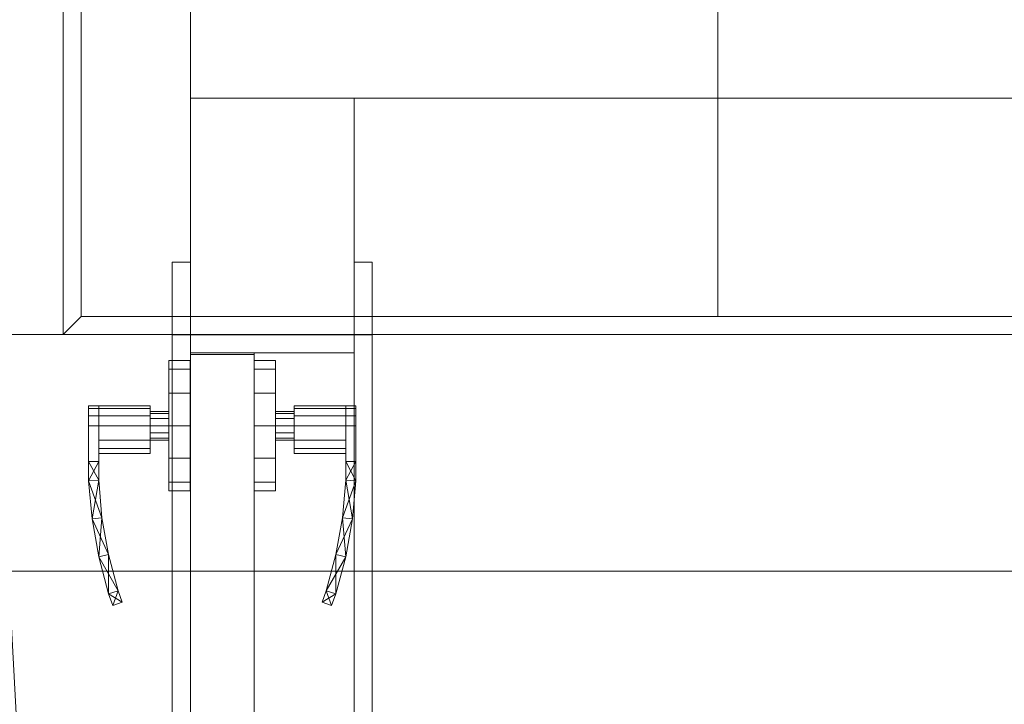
# Model space of a CAD drawing. Header units: inches. Extents: x -263 to 528, y -1 to 602.
# Tile 404 of 656: x -9 to 18, y 392 to 411. Entities that reach past the tile are written whole.
import ezdxf

# ---------------------------------------------------------------- set-up
doc = ezdxf.new("R2010")
doc.units = ezdxf.units.IN
doc.header["$MEASUREMENT"] = 0
for name, color, linetype in [('New_Doors', 7, 'Continuous'), ('New_Twindo - Walls', 7, 'Continuous'), ('Twindo - Backsplash', 7, 'Continuous'), ('Twindo - Fixtures', 7, 'Continuous'), ('Twindo - Slabs', 7, 'Continuous'), ('Twindo - Walls', 7, 'Continuous')]:
    doc.layers.add(name, color=color, linetype=linetype)
doc.layers.add('New_Twindo - Walls_Pen_No__3', color=7, linetype='Continuous', lineweight=18, true_color=0x506e96)

# ---------------------------------------------------------------- blocks, each defined once
blk = doc.blocks.new('Wall_55C3B232-BCF0-46E1-8BB1-D71608E72419', base_point=(-4, 413))
at = {"layer": 'Twindo - Walls', "lineweight": 0}
mesh = blk.add_polyface(dxfattribs=at)
corners = [(101.5, 408.5, 101), (-4, 408.5, 101), (-4, 408.5, -6), (101.5, 408.5, -6), (27.5, 408.5), (27.5, 408.5, 98), (55.5, 408.5, 98), (55.5, 408.5), (101.5, 413, 101), (-4, 413, 101), (-4, 413, -6), (101.5, 413, -6), (27.5, 413), (27.5, 413, 98), (55.5, 413, 98), (55.5, 413)]
mesh.append_faces([[corners[k] for k in face] for face in [(8, 9, 1, 0), (10, 2, 1, 9), (3, 2, 10, 11), (11, 8, 0, 3), (12, 13, 5, 4), (13, 14, 6, 5), (14, 15, 7, 6), (15, 12, 4, 7)]], dxfattribs={"color": 254})
mesh.append_faces([[corners[k] for k in face] for face in [(3, 7, 2), (2, 4, 1), (10, 12, 11), (11, 15, 8)]], dxfattribs={"vtx0": -1, "vtx1": -1, "color": 254})
mesh.append_faces([[corners[k] for k in face] for face in [(5, 0, 1), (0, 6, 7), (2, 7, 4), (14, 9, 8), (9, 13, 12), (11, 12, 15)]], dxfattribs={"vtx0": -1, "vtx2": -1, "color": 254})
mesh.append_faces([[corners[k] for k in face] for face in [(5, 6, 0), (4, 5, 1), (3, 0, 7), (14, 13, 9), (15, 14, 8), (10, 9, 12)]], dxfattribs={"vtx1": -1, "vtx2": -1, "color": 254})
blk = doc.blocks.new('Slab_D0BD3B49-249D-4DA8-80D4-D821BCE50D6B', base_point=(-249.5, 387))
at = {"layer": 'Twindo - Slabs', "lineweight": 0}
mesh = blk.add_polyface(dxfattribs=at)
corners = [(-192, 387), (-249.5, 387), (-249.5, 387, -6), (-192, 387, -6), (-89.75, 579.5), (-249.5, 579.5), (-192, 134.5), (-132, 134.5), (-132, 124.5), (10, 124.5), (10, 13.75), (161.5, 13.75), (161.5, 6.5), (252, 6.5), (252, 14), (415.5, 14), (415.5, 322.5), (222.5, 322.5), (222.5, 357.5), (-4, 357.5), (-4, 413), (101.5, 413), (101.5, 553.5), (-89.75, 553.5), (-249.5, 579.5, -6), (-192, 134.5, -6), (-89.75, 579.5, -6), (-89.75, 553.5, -6), (101.5, 553.5, -6), (101.5, 413, -6), (-4, 413, -6), (-4, 357.5, -6), (222.5, 357.5, -6), (222.5, 322.5, -6), (415.5, 322.5, -6), (415.5, 14, -6), (252, 14, -6), (252, 6.5, -6), (161.5, 6.5, -6), (161.5, 13.75, -6), (10, 13.75, -6), (10, 124.5, -6), (-132, 124.5, -6), (-132, 134.5, -6)]
mesh.append_faces([[corners[k] for k in face] for face in [(0, 1, 2, 3), (1, 5, 24, 2), (6, 0, 3, 25), (5, 4, 26, 24), (7, 6, 25, 43), (8, 7, 43, 42), (9, 8, 42, 41), (10, 9, 41, 40), (11, 10, 40, 39), (12, 11, 39, 38), (13, 12, 38, 37), (14, 13, 37, 36), (15, 14, 36, 35), (16, 15, 35, 34), (17, 16, 34, 33), (18, 17, 33, 32), (19, 18, 32, 31), (20, 19, 31, 30), (21, 20, 30, 29), (22, 21, 29, 28), (23, 22, 28, 27), (4, 23, 27, 26)]], dxfattribs={"color": 254})
mesh.append_faces([[corners[k] for k in face] for face in [(22, 20, 21), (16, 14, 15)]], dxfattribs={"vtx0": -1, "color": 254})
mesh.append_faces([[corners[k] for k in face] for face in [(28, 30, 27), (34, 36, 33)]], dxfattribs={"vtx0": -1, "vtx1": -1, "color": 254})
mesh.append_faces([[corners[k] for k in face] for face in [(4, 0, 7), (19, 23, 8), (19, 9, 11), (43, 3, 26), (42, 27, 31), (39, 41, 31)]], dxfattribs={"vtx0": -1, "vtx1": -1, "vtx2": -1, "color": 254})
mesh.append_faces([[corners[k] for k in face] for face in [(23, 7, 8), (19, 8, 9), (17, 11, 12), (17, 12, 13), (17, 13, 14), (3, 24, 26), (43, 26, 27), (39, 31, 32), (39, 32, 33)]], dxfattribs={"vtx0": -1, "vtx2": -1, "color": 254})
mesh.append_faces([[corners[k] for k in face] for face in [(29, 30, 28), (35, 36, 34)]], dxfattribs={"vtx1": -1, "color": 254})
mesh.append_faces([[corners[k] for k in face] for face in [(4, 5, 0), (23, 4, 7), (19, 20, 23), (22, 23, 20), (18, 19, 11), (17, 18, 11), (16, 17, 14), (42, 43, 27), (30, 31, 27), (41, 42, 31), (38, 39, 33), (37, 38, 33), (36, 37, 33)]], dxfattribs={"vtx1": -1, "vtx2": -1, "color": 254})
mesh.append_faces([[corners[k] for k in face] for face in [(5, 1, 0), (0, 6, 7), (9, 10, 11), (3, 2, 24), (43, 25, 3), (39, 40, 41)]], dxfattribs={"vtx2": -1, "color": 254})
blk = doc.blocks.new('Slab_C16FED3F-F51D-4887-95C2-45D370958F54', base_point=(-255.75, 595))
at = {"layer": 'Twindo - Slabs', "lineweight": 0}
mesh = blk.add_polyface(dxfattribs=at)
corners = [(95.5, 568, 128), (95.5, 570, 128), (-75.75, 570, 128), (-75.75, 595, 128), (-255.75, 595, 128), (-255.75, 379, 128), (-198, 379, 128), (-198, 134.5, 128), (-136, 134.5, 128), (-136, 110.5, 128), (6.5, 110.5, 128), (6.5, 6.5, 128), (315.5, 6.5, 128), (315.5, 8, 128), (378.5, 8, 128), (378.5, 6.5, 128), (523, 6.5, 128), (523, 132.25, 128), (421.5, 132.25, 128), (421.5, 333, 128), (239, 333, 128), (239, 391.501, 128), (240, 391.501, 128), (240, 457, 128), (237, 457, 128), (237, 568, 128), (201, 127.5, 128), (201, 128.125, 128), (244.5, 128.125, 128), (244.5, 127.5, 128), (244.5, 15, 128), (161.5, 15, 128), (161.5, 146.5, 128), (200.935, 146.5, 128), (200.997, 146.5, 128), (200.997, 128.5, 128), (95.5, 568, 101), (95.5, 570, 101), (-75.75, 570, 101), (-75.75, 595, 101), (-255.75, 595, 101), (-255.75, 379, 101), (-198, 379, 101), (-198, 134.5, 101), (-136, 134.5, 101), (-136, 110.5, 101), (6.5, 110.5, 101), (6.5, 6.5, 101), (315.5, 6.5, 101), (315.5, 8, 101), (378.5, 8, 101), (378.5, 6.5, 101), (523, 6.5, 101), (523, 132.25, 101), (421.5, 132.25, 101), (421.5, 333, 101), (239, 333, 101), (239, 391.501, 101), (240, 391.501, 101), (240, 457, 101), (237, 457, 101), (237, 568, 101), (201, 127.5, 120), (201, 128, 120), (201, 128.125, 120), (244.5, 128.125, 120), (244.5, 128, 120), (244.5, 127.5, 120), (244.5, 127.5, 101), (244.5, 15, 101), (161.5, 15, 101), (161.5, 146.5, 101), (200.935, 146.5, 101), (200.997, 146.5, 101), (200.997, 128.5, 114.5), (201, 127.5, 101)]
mesh.append_faces([[corners[k] for k in face] for face in [(36, 37, 1, 0), (37, 38, 2, 1), (38, 39, 3, 2), (39, 40, 4, 3), (40, 41, 5, 4), (41, 42, 6, 5), (42, 43, 7, 6), (43, 44, 8, 7), (44, 45, 9, 8), (45, 46, 10, 9), (46, 47, 11, 10), (47, 48, 12, 11), (48, 49, 13, 12), (49, 50, 14, 13), (50, 51, 15, 14), (51, 52, 16, 15), (52, 53, 17, 16), (53, 54, 18, 17), (54, 55, 19, 18), (55, 56, 20, 19), (56, 57, 21, 20), (57, 58, 22, 21), (58, 59, 23, 22), (59, 60, 24, 23), (60, 61, 25, 24), (61, 36, 0, 25), (28, 27, 64, 65), (69, 70, 31, 30), (70, 71, 32, 31), (33, 32, 71, 72), (33, 72, 73, 34), (34, 73, 74, 35), (62, 67, 66, 63), (65, 64, 63, 66), (67, 62, 75, 68), (72, 74, 73)]], dxfattribs={"color": 254})
mesh.append_faces([[corners[k] for k in face] for face in [(23, 21, 22), (27, 63, 64), (29, 66, 67), (29, 69, 30), (75, 74, 72), (52, 54, 53)]], dxfattribs={"vtx0": -1, "color": 254})
mesh.append_faces([[corners[k] for k in face] for face in [(16, 18, 15), (59, 57, 60)]], dxfattribs={"vtx0": -1, "vtx1": -1, "color": 254})
mesh.append_faces([[corners[k] for k in face] for face in [(3, 6, 8), (31, 0, 11), (0, 32, 34), (24, 34, 27), (20, 24, 27), (28, 30, 12), (20, 28, 13), (75, 26, 74), (44, 42, 39), (47, 36, 70), (75, 60, 56), (49, 68, 56)]], dxfattribs={"vtx0": -1, "vtx1": -1, "vtx2": -1, "color": 254})
mesh.append_faces([[corners[k] for k in face] for face in [(2, 8, 9), (2, 9, 10), (0, 10, 11), (20, 27, 28), (30, 11, 12), (28, 12, 13), (20, 13, 14), (18, 14, 15), (42, 40, 39), (44, 39, 38), (46, 38, 37), (46, 37, 36), (72, 36, 61), (75, 61, 60), (47, 70, 69), (49, 69, 68), (50, 56, 55), (50, 55, 54)]], dxfattribs={"vtx0": -1, "vtx2": -1, "color": 254})
mesh.append_faces([[corners[k] for k in face] for face in [(17, 18, 16), (58, 57, 59)]], dxfattribs={"vtx1": -1, "color": 254})
mesh.append_faces([[corners[k] for k in face] for face in [(3, 4, 6), (2, 3, 8), (1, 2, 10), (0, 1, 10), (31, 32, 0), (25, 0, 34), (24, 25, 34), (20, 21, 24), (23, 24, 21), (30, 31, 11), (19, 20, 14), (18, 19, 14), (45, 44, 38), (46, 45, 38), (47, 46, 36), (71, 70, 36), (72, 71, 36), (75, 72, 61), (57, 56, 60), (68, 75, 56), (48, 47, 69), (49, 48, 69), (50, 49, 56), (51, 50, 54), (52, 51, 54)]], dxfattribs={"vtx1": -1, "vtx2": -1, "color": 254})
mesh.append_faces([[corners[k] for k in face] for face in [(4, 5, 6), (6, 7, 8), (26, 35, 74), (42, 41, 40), (44, 43, 42)]], dxfattribs={"vtx2": -1, "color": 254})
mesh.append_faces([[corners[k] for k in face] for face in [(27, 26, 62, 63), (29, 28, 65, 66), (29, 67, 68, 69)]], dxfattribs={"vtx3": -1, "color": 254})
blk = doc.blocks.new('Wall_9E667ED6-1D89-45DF-989A-5C29072DB622', base_point=(-15.5, 395.501))
at = {"layer": 'Twindo - Walls', "lineweight": 0}
mesh = blk.add_polyface(dxfattribs=at)
corners = [(-15.5, 395.501, 242.75), (24.5, 395.501, 242.75), (24.5, 402.001, 242.75), (-15.5, 402.001, 242.75), (-15.5, 395.501, 128), (24.5, 395.501, 128), (24.5, 402.001, 128), (-15.5, 402.001, 128)]
mesh.append_faces([[corners[k] for k in face] for face in [(0, 1, 2, 3), (4, 5, 1, 0), (2, 1, 5, 6), (3, 2, 6, 7), (4, 0, 3, 7), (7, 6, 5, 4)]], dxfattribs={"color": 254})
blk = doc.blocks.new('Slab_092C35A8-B736-40A4-87C8-E1895AE3592A', base_point=(-75.75, 448))
at = {"layer": 'Twindo - Slabs', "lineweight": 0}
mesh = blk.add_polyface(dxfattribs=at)
corners = [(-75.75, 448, 254), (-75.75, 448, 247.5), (-15.5, 448, 247.5), (-15.5, 448, 254), (-75.75, 570, 254), (-75.75, 570, 247.5), (95.5, 570, 247.5), (95.5, 395.501, 247.5), (-15.5, 395.501, 247.5), (-15.5, 395.501, 254), (95.5, 395.501, 254), (95.5, 570, 254)]
mesh.append_faces([[corners[k] for k in face] for face in [(0, 1, 2, 3), (4, 5, 1, 0), (3, 2, 8, 9), (11, 6, 5, 4), (10, 7, 6, 11), (9, 8, 7, 10)]], dxfattribs={"color": 254})
mesh.append_faces([[corners[k] for k in face] for face in [(10, 3, 9)]], dxfattribs={"vtx0": -1, "color": 254})
mesh.append_faces([[corners[k] for k in face] for face in [(7, 2, 6), (6, 2, 5), (11, 3, 10)]], dxfattribs={"vtx0": -1, "vtx1": -1, "color": 254})
mesh.append_faces([[corners[k] for k in face] for face in [(11, 4, 3)]], dxfattribs={"vtx1": -1, "vtx2": -1, "color": 254})
mesh.append_faces([[corners[k] for k in face] for face in [(2, 1, 5), (7, 8, 2), (4, 0, 3)]], dxfattribs={"vtx2": -1, "color": 254})
blk = doc.blocks.new('Slab_ED5BE3F0-089E-41BE-87EB-5EA2DDB2F362', base_point=(-198, 134.5))
at = {"layer": 'Twindo - Slabs', "lineweight": 0}
mesh = blk.add_polyface(dxfattribs=at)
corners = [(-198, 134.5, 254), (-198, 134.5, 246.5), (-136, 134.5, 246.5), (-136, 134.5, 254), (-198, 379, 254), (-198, 379, 246.5), (-75.75, 379, 246.5), (-75.75, 378, 246.5), (-9, 378, 246.5), (-9, 395.501, 246.5), (113, 395.501, 246.5), (113, 397.501, 246.5), (155, 397.501, 246.5), (155, 197, 246.5), (150.5, 197, 246.5), (150.5, 6.5, 246.5), (6.5, 6.5, 246.5), (6.5, 110.5, 246.5), (-136, 110.5, 246.5), (-136, 110.5, 254), (6.5, 110.5, 254), (6.5, 6.5, 254), (150.5, 6.5, 254), (150.5, 197, 254), (155, 197, 254), (155, 397.501, 254), (113, 397.501, 254), (113, 395.501, 254), (-9, 395.501, 254), (-9, 378, 254), (-75.75, 378, 254), (-75.75, 379, 254)]
mesh.append_faces([[corners[k] for k in face] for face in [(0, 1, 2, 3), (4, 5, 1, 0), (3, 2, 18, 19), (31, 6, 5, 4), (30, 7, 6, 31), (29, 8, 7, 30), (28, 9, 8, 29), (27, 10, 9, 28), (26, 11, 10, 27), (25, 12, 11, 26), (24, 13, 12, 25), (23, 14, 13, 24), (22, 15, 14, 23), (21, 16, 15, 22), (20, 17, 16, 21), (19, 18, 17, 20)]], dxfattribs={"color": 254})
mesh.append_faces([[corners[k] for k in face] for face in [(25, 23, 24)]], dxfattribs={"vtx0": -1, "color": 254})
mesh.append_faces([[corners[k] for k in face] for face in [(12, 14, 11)]], dxfattribs={"vtx0": -1, "vtx1": -1, "color": 254})
mesh.append_faces([[corners[k] for k in face] for face in [(2, 5, 6), (2, 6, 7), (18, 7, 8), (17, 8, 9), (17, 9, 10), (14, 10, 11), (30, 3, 19), (29, 19, 20), (27, 20, 21), (27, 21, 22), (27, 22, 23)]], dxfattribs={"vtx0": -1, "vtx2": -1, "color": 254})
mesh.append_faces([[corners[k] for k in face] for face in [(13, 14, 12)]], dxfattribs={"vtx1": -1, "color": 254})
mesh.append_faces([[corners[k] for k in face] for face in [(18, 2, 7), (17, 18, 8), (16, 17, 10), (15, 16, 10), (14, 15, 10), (31, 4, 3), (30, 31, 3), (29, 30, 19), (28, 29, 20), (27, 28, 20), (26, 27, 23), (25, 26, 23)]], dxfattribs={"vtx1": -1, "vtx2": -1, "color": 254})
mesh.append_faces([[corners[k] for k in face] for face in [(2, 1, 5), (4, 0, 3)]], dxfattribs={"vtx2": -1, "color": 254})
blk = doc.blocks.new('Wall_F68111C0-ED69-4D94-B41D-2E6C2F5E34A6', base_point=(-4, 357.5))
at = {"layer": 'New_Twindo - Walls', "lineweight": 0}
mesh = blk.add_polyface(dxfattribs=at)
corners = [(-4, 367.5, 101), (-4, 408.5, 101), (-4, 408.5, -6), (-4, 357.5, -6), (-4, 357.5), (-4, 367.5), (-4, 373.996), (-4, 401.996), (-4, 401.996, 98), (-4, 373.996, 98), (0.5, 367.5, 101), (0.5, 408.5, 101), (0.5, 408.5, -6), (0.5, 357.5, -6), (0.5, 357.5), (0.5, 367.5), (0.5, 373.996), (0.5, 401.996), (0.5, 401.996, 98), (0.5, 373.996, 98)]
mesh.append_faces([[corners[k] for k in face] for face in [(1, 0, 10, 11), (2, 1, 11, 12), (3, 2, 12, 13), (13, 14, 4, 3), (4, 14, 15, 5), (5, 15, 10, 0), (16, 17, 7, 6), (17, 18, 8, 7), (18, 19, 9, 8), (19, 16, 6, 9)]], dxfattribs={"color": 254})
mesh.append_faces([[corners[k] for k in face] for face in [(13, 15, 14)]], dxfattribs={"vtx0": -1, "color": 254})
mesh.append_faces([[corners[k] for k in face] for face in [(3, 6, 2), (2, 7, 1), (12, 15, 13)]], dxfattribs={"vtx0": -1, "vtx1": -1, "color": 254})
mesh.append_faces([[corners[k] for k in face] for face in [(12, 17, 15)]], dxfattribs={"vtx0": -1, "vtx1": -1, "vtx2": -1, "color": 254})
mesh.append_faces([[corners[k] for k in face] for face in [(8, 0, 1), (5, 9, 6), (2, 6, 7), (19, 11, 10), (11, 18, 17), (16, 10, 15)]], dxfattribs={"vtx0": -1, "vtx2": -1, "color": 254})
mesh.append_faces([[corners[k] for k in face] for face in [(8, 9, 0), (5, 0, 9), (7, 8, 1), (3, 4, 6), (19, 18, 11), (16, 19, 10), (12, 11, 17)]], dxfattribs={"vtx1": -1, "vtx2": -1, "color": 254})
blk = doc.blocks.new('Door_809501C3-DA1B-4F4B-92E6-C20213EAA16E')
at = {"layer": 'New_Twindo - Walls_Pen_No__3', "color": 155, "lineweight": 18, "true_color": 0x506e96}
for p, q in [((-4, 374.496), (-4, 401.496)), ((-4, 401.496), (-4, 401.496, 97.5)), ((-4, 401.496, 97.5), (-4, 374.496, 97.5)), ((-4, 401.496), (-2.25, 401.496)), ((-4, 401.496, 97.5), (-2.25, 401.496, 97.5)), ((-2.25, 374.496), (-2.25, 401.496)), ((-2.25, 401.496), (-2.25, 401.496, 97.5)), ((-2.25, 401.496, 97.5), (-2.25, 374.496, 97.5))]:
    blk.add_line(p, q, dxfattribs=at)
at = {"layer": 'New_Doors', "lineweight": 0}
mesh = blk.add_polyface(dxfattribs=at)
corners = [(-4.5, 403.996), (-4, 403.996), (-4, 401.996), (-4.5, 401.996), (-4, 401.996, 98), (-4.5, 401.996, 98), (-4, 403.996, 100), (-4.5, 403.996, 100)]
mesh.append_faces([[corners[k] for k in face] for face in [(0, 1, 2, 3), (3, 2, 4, 5), (5, 4, 6, 7), (7, 6, 1, 0), (0, 3, 5, 7), (1, 6, 4, 2)]], dxfattribs={"color": 7})
mesh = blk.add_polyface(dxfattribs=at)
corners = [(-4.5, 403.996, 100), (-4, 403.996, 100), (-4, 401.996, 98), (-4.5, 401.996, 98), (-4, 373.996, 98), (-4.5, 373.996, 98), (-4, 371.996, 100), (-4.5, 371.996, 100)]
mesh.append_faces([[corners[k] for k in face] for face in [(0, 1, 2, 3), (3, 2, 4, 5), (5, 4, 6, 7), (7, 6, 1, 0), (0, 3, 5, 7), (1, 6, 4, 2)]], dxfattribs={"color": 7})
mesh = blk.add_polyface(dxfattribs=at)
corners = [(1, 403.996), (1, 401.996), (0.5, 401.996), (0.5, 403.996), (1, 401.996, 98), (0.5, 401.996, 98), (1, 403.996, 100), (0.5, 403.996, 100)]
mesh.append_faces([[corners[k] for k in face] for face in [(0, 1, 2, 3), (1, 4, 5, 2), (4, 6, 7, 5), (6, 0, 3, 7), (0, 6, 4, 1), (3, 2, 5, 7)]], dxfattribs={"color": 7})
mesh = blk.add_polyface(dxfattribs=at)
corners = [(1, 403.996, 100), (1, 401.996, 98), (0.5, 401.996, 98), (0.5, 403.996, 100), (1, 373.996, 98), (0.5, 373.996, 98), (1, 371.996, 100), (0.5, 371.996, 100)]
mesh.append_faces([[corners[k] for k in face] for face in [(0, 1, 2, 3), (1, 4, 5, 2), (4, 6, 7, 5), (6, 0, 3, 7), (0, 6, 4, 1), (3, 2, 5, 7)]], dxfattribs={"color": 7})
mesh = blk.add_polyface(dxfattribs=at)
corners = [(-4, 401.996), (0.5, 401.996), (0.5, 401.496), (-4, 401.496), (0.5, 401.496, 97.5), (-4, 401.496, 97.5), (0.5, 401.996, 97.5), (-4, 401.996, 97.5)]
mesh.append_faces([[corners[k] for k in face] for face in [(0, 1, 2, 3), (3, 2, 4, 5), (5, 4, 6, 7), (7, 6, 1, 0), (0, 3, 5, 7), (1, 6, 4, 2)]], dxfattribs={"color": 7})
mesh = blk.add_polyface(dxfattribs=at)
corners = [(-4, 401.996, 98), (0.5, 401.996, 98), (0.5, 401.996, 97.5), (-4, 401.996, 97.5), (0.5, 401.496, 97.5), (-4, 401.496, 97.5), (0.5, 374.496, 97.5), (-4, 374.496, 97.5), (0.5, 373.996, 97.5), (-4, 373.996, 97.5), (0.5, 373.996, 98), (-4, 373.996, 98)]
mesh.append_faces([[corners[k] for k in face] for face in [(0, 1, 2, 3), (3, 2, 4, 5), (5, 4, 6, 7), (7, 6, 8, 9), (9, 8, 10, 11), (11, 10, 1, 0)]], dxfattribs={"color": 7})
mesh.append_faces([[corners[k] for k in face] for face in [(0, 7, 9, 11), (1, 6, 4, 2)]], dxfattribs={"vtx0": -1, "color": 7})
mesh.append_faces([[corners[k] for k in face] for face in [(0, 3, 5, 7), (1, 10, 8, 6)]], dxfattribs={"vtx3": -1, "color": 7})
mesh = blk.add_polyface(dxfattribs=at)
corners = [(-4, 374.496), (-4, 401.496), (-2.25, 401.496), (-2.25, 374.496), (-4, 401.496, 97.5), (-2.25, 401.496, 97.5), (-4, 374.496, 97.5), (-2.25, 374.496, 97.5), (-4, 374.536, 0.039), (-4, 374.536, 97.461), (-2.25, 374.536, 97.461), (-2.25, 374.536, 0.039), (-4, 401.457, 97.461), (-2.25, 401.457, 97.461), (-4, 401.457, 0.039), (-2.25, 401.457, 0.039)]
mesh.append_faces([[corners[k] for k in face] for face in [(0, 1, 2, 3), (1, 4, 5, 2), (4, 6, 7, 5), (6, 0, 3, 7), (8, 9, 10, 11), (9, 12, 13, 10), (12, 14, 15, 13), (14, 8, 11, 15)]], dxfattribs={"color": 7})
mesh.append_faces([[corners[k] for k in face] for face in [(1, 14, 4), (4, 12, 6), (5, 13, 2), (2, 15, 3)]], dxfattribs={"vtx0": -1, "vtx1": -1, "color": 7})
mesh.append_faces([[corners[k] for k in face] for face in [(9, 0, 6), (0, 8, 14), (4, 14, 12), (11, 7, 3), (7, 10, 13), (2, 13, 15)]], dxfattribs={"vtx0": -1, "vtx2": -1, "color": 7})
mesh.append_faces([[corners[k] for k in face] for face in [(9, 8, 0), (12, 9, 6), (1, 0, 14), (11, 10, 7), (15, 11, 3), (5, 7, 13)]], dxfattribs={"vtx1": -1, "vtx2": -1, "color": 7})
mesh = blk.add_polyface(dxfattribs=at)
corners = [(-2.25, 401.457, 0.039), (-2.25, 401.457, 97.461), (-2.25, 374.536, 97.461), (-2.25, 374.536, 0.039), (-4, 374.536, 0.039), (-4, 401.457, 0.039), (-4, 374.536, 97.461), (-4, 401.457, 97.461)]
mesh.append_faces([[corners[k] for k in face] for face in [(0, 1, 2, 3), (4, 5, 0, 3), (3, 2, 6, 4), (2, 1, 7, 6), (5, 7, 1, 0), (4, 6, 7, 5)]], dxfattribs={"color": 7})
mesh = blk.add_polyface(dxfattribs=at)
corners = [(-4.591, 397.945, 36.896), (-4.591, 397.705, 36), (-4.587, 397.705, 36), (-4.587, 397.945, 36.896), (-4.591, 398.601, 37.551), (-4.587, 398.601, 37.551), (-4.591, 399.496, 37.791), (-4.587, 399.496, 37.791), (-4.591, 400.392, 37.551), (-4.587, 400.392, 37.551), (-4.591, 401.048, 36.896), (-4.587, 401.048, 36.896), (-4.591, 401.288, 36), (-4.587, 401.288, 36), (-4.591, 401.048, 35.104), (-4.587, 401.048, 35.104), (-4.591, 400.392, 34.449), (-4.587, 400.392, 34.449), (-4.591, 399.496, 34.209), (-4.587, 399.496, 34.209), (-4.591, 398.601, 34.449), (-4.587, 398.601, 34.449), (-4.591, 397.945, 35.104), (-4.587, 397.945, 35.104), (-4.004, 397.705, 36), (-4.004, 397.945, 36.896), (-4.004, 398.601, 37.551), (-4.004, 399.496, 37.791), (-4.004, 400.392, 37.551), (-4.004, 401.048, 36.896), (-4.004, 401.288, 36), (-4.004, 401.048, 35.104), (-4.004, 400.392, 34.449), (-4.004, 399.496, 34.209), (-4.004, 398.601, 34.449), (-4.004, 397.945, 35.104), (-4, 397.705, 36), (-4, 397.945, 36.896), (-4, 398.601, 37.551), (-4, 399.496, 37.791), (-4, 400.392, 37.551), (-4, 401.048, 36.896), (-4, 401.288, 36), (-4, 401.048, 35.104), (-4, 400.392, 34.449), (-4, 399.496, 34.209), (-4, 398.601, 34.449), (-4, 397.945, 35.104)]
mesh.append_faces([[corners[k] for k in face] for face in [(0, 1, 2, 3), (4, 0, 3, 5), (6, 4, 5, 7), (8, 6, 7, 9), (10, 8, 9, 11), (12, 10, 11, 13), (14, 12, 13, 15), (16, 14, 15, 17), (18, 16, 17, 19), (20, 18, 19, 21), (22, 20, 21, 23), (1, 22, 23, 2), (3, 2, 24, 25), (5, 3, 25, 26), (7, 5, 26, 27), (9, 7, 27, 28), (11, 9, 28, 29), (13, 11, 29, 30), (15, 13, 30, 31), (17, 15, 31, 32), (19, 17, 32, 33), (21, 19, 33, 34), (23, 21, 34, 35), (2, 23, 35, 24), (25, 24, 36, 37), (26, 25, 37, 38), (27, 26, 38, 39), (28, 27, 39, 40), (29, 28, 40, 41), (30, 29, 41, 42), (31, 30, 42, 43), (32, 31, 43, 44), (33, 32, 44, 45), (34, 33, 45, 46), (35, 34, 46, 47), (24, 35, 47, 36)]], dxfattribs={"color": 252})
mesh.append_faces([[corners[k] for k in face] for face in [(1, 18, 20, 22)]], dxfattribs={"vtx0": -1, "color": 252})
mesh.append_faces([[corners[k] for k in face] for face in [(1, 6, 8, 10), (1, 10, 12, 14), (1, 14, 16, 18)]], dxfattribs={"vtx0": -1, "vtx3": -1, "color": 252})
mesh.append_faces([[corners[k] for k in face] for face in [(1, 0, 4, 6)]], dxfattribs={"vtx3": -1, "color": 252})
mesh = blk.add_polyface(dxfattribs=at)
corners = [(-1.659, 397.945, 36.896), (-1.663, 397.945, 36.896), (-1.663, 397.705, 36), (-1.659, 397.705, 36), (-1.659, 398.601, 37.551), (-1.663, 398.601, 37.551), (-1.659, 399.496, 37.791), (-1.663, 399.496, 37.791), (-1.659, 400.392, 37.551), (-1.663, 400.392, 37.551), (-1.659, 401.048, 36.896), (-1.663, 401.048, 36.896), (-1.659, 401.288, 36), (-1.663, 401.288, 36), (-1.659, 401.048, 35.104), (-1.663, 401.048, 35.104), (-1.659, 400.392, 34.449), (-1.663, 400.392, 34.449), (-1.659, 399.496, 34.209), (-1.663, 399.496, 34.209), (-1.659, 398.601, 34.449), (-1.663, 398.601, 34.449), (-1.659, 397.945, 35.104), (-1.663, 397.945, 35.104), (-2.246, 397.945, 36.896), (-2.246, 397.705, 36), (-2.246, 398.601, 37.551), (-2.246, 399.496, 37.791), (-2.246, 400.392, 37.551), (-2.246, 401.048, 36.896), (-2.246, 401.288, 36), (-2.246, 401.048, 35.104), (-2.246, 400.392, 34.449), (-2.246, 399.496, 34.209), (-2.246, 398.601, 34.449), (-2.246, 397.945, 35.104), (-2.25, 397.945, 36.896), (-2.25, 397.705, 36), (-2.25, 398.601, 37.551), (-2.25, 399.496, 37.791), (-2.25, 400.392, 37.551), (-2.25, 401.048, 36.896), (-2.25, 401.288, 36), (-2.25, 401.048, 35.104), (-2.25, 400.392, 34.449), (-2.25, 399.496, 34.209), (-2.25, 398.601, 34.449), (-2.25, 397.945, 35.104)]
mesh.append_faces([[corners[k] for k in face] for face in [(0, 1, 2, 3), (4, 5, 1, 0), (6, 7, 5, 4), (8, 9, 7, 6), (10, 11, 9, 8), (12, 13, 11, 10), (14, 15, 13, 12), (16, 17, 15, 14), (18, 19, 17, 16), (20, 21, 19, 18), (22, 23, 21, 20), (3, 2, 23, 22), (1, 24, 25, 2), (5, 26, 24, 1), (7, 27, 26, 5), (9, 28, 27, 7), (11, 29, 28, 9), (13, 30, 29, 11), (15, 31, 30, 13), (17, 32, 31, 15), (19, 33, 32, 17), (21, 34, 33, 19), (23, 35, 34, 21), (2, 25, 35, 23), (24, 36, 37, 25), (26, 38, 36, 24), (27, 39, 38, 26), (28, 40, 39, 27), (29, 41, 40, 28), (30, 42, 41, 29), (31, 43, 42, 30), (32, 44, 43, 31), (33, 45, 44, 32), (34, 46, 45, 33), (35, 47, 46, 34), (25, 37, 47, 35)]], dxfattribs={"color": 252})
mesh.append_faces([[corners[k] for k in face] for face in [(3, 6, 4, 0)]], dxfattribs={"vtx0": -1, "color": 252})
mesh.append_faces([[corners[k] for k in face] for face in [(3, 18, 16, 14), (3, 14, 12, 10), (3, 10, 8, 6)]], dxfattribs={"vtx0": -1, "vtx3": -1, "color": 252})
mesh.append_faces([[corners[k] for k in face] for face in [(3, 22, 20, 18)]], dxfattribs={"vtx3": -1, "color": 252})
mesh = blk.add_polyface(dxfattribs=at)
corners = [(-6.52, 399.496, 36.551), (-6.52, 399.772, 36.477), (-6.795, 399.772, 36.477), (-6.795, 399.496, 36.551), (-6.52, 399.974, 36.276), (-6.795, 399.974, 36.276), (-6.52, 400.047, 36), (-6.795, 400.047, 36), (-6.52, 399.974, 35.724), (-6.795, 399.974, 35.724), (-6.52, 399.772, 35.523), (-6.795, 399.772, 35.523), (-6.52, 399.496, 35.449), (-6.795, 399.496, 35.449), (-6.52, 398.512, 35.449), (-6.795, 398.512, 35.449), (-6.52, 398.512, 36.551), (-6.795, 398.512, 36.551), (-6.52, 398.512, 35.449), (-6.52, 397.996, 35.48), (-6.795, 397.984, 35.48), (-6.795, 398.512, 35.449), (-6.43, 396.969, 35.542), (-6.703, 396.933, 35.542), (-6.251, 395.953, 35.603), (-6.52, 395.894, 35.603), (-5.984, 394.957, 35.665), (-6.247, 394.874, 35.665), (-5.871, 394.647, 35.685), (-6.131, 394.557, 35.685), (-5.871, 394.647, 36.315), (-6.131, 394.557, 36.315), (-5.984, 394.957, 36.335), (-6.247, 394.874, 36.335), (-6.251, 395.953, 36.397), (-6.52, 395.894, 36.397), (-6.43, 396.969, 36.458), (-6.703, 396.933, 36.458), (-6.52, 397.996, 36.52), (-6.795, 397.984, 36.52), (-6.52, 398.512, 36.551), (-6.795, 398.512, 36.551)]
mesh.append_faces([[corners[k] for k in face] for face in [(0, 1, 2, 3), (1, 4, 5, 2), (4, 6, 7, 5), (6, 8, 9, 7), (8, 10, 11, 9), (10, 12, 13, 11), (12, 14, 15, 13), (14, 16, 17, 15), (16, 0, 3, 17), (18, 19, 20), (18, 20, 21), (19, 22, 23), (19, 23, 20), (22, 24, 25), (22, 25, 23), (24, 26, 27), (24, 27, 25), (26, 28, 29), (26, 29, 27), (28, 30, 31, 29), (30, 32, 33), (30, 33, 31), (32, 34, 35), (32, 35, 33), (34, 36, 37), (34, 37, 35), (36, 38, 39), (36, 39, 37), (38, 40, 41), (38, 41, 39), (40, 18, 21, 41), (18, 40, 38, 19), (19, 38, 36, 22), (22, 36, 34, 24), (24, 34, 32, 26), (26, 32, 30, 28), (21, 20, 39, 41), (20, 23, 37, 39), (23, 25, 35, 37), (25, 27, 33, 35), (27, 29, 31, 33)]], dxfattribs={"color": 252})
mesh.append_faces([[corners[k] for k in face] for face in [(0, 4, 1), (3, 15, 17)]], dxfattribs={"vtx0": -1, "color": 252})
mesh.append_faces([[corners[k] for k in face] for face in [(0, 12, 10, 8), (0, 8, 6, 4), (3, 7, 9, 11), (3, 11, 13, 15)]], dxfattribs={"vtx0": -1, "vtx3": -1, "color": 252})
mesh.append_faces([[corners[k] for k in face] for face in [(0, 16, 14, 12), (3, 2, 5, 7)]], dxfattribs={"vtx3": -1, "color": 252})
mesh = blk.add_polyface(dxfattribs=at)
corners = [(-4.591, 399.693, 35.659), (-4.591, 399.837, 35.803), (-4.591, 399.89, 36), (-4.591, 399.837, 36.197), (-4.591, 399.693, 36.341), (-4.591, 399.496, 36.394), (-4.591, 399.299, 36.341), (-4.591, 399.155, 36.197), (-4.591, 399.103, 36), (-4.591, 399.155, 35.803), (-4.591, 399.299, 35.659), (-4.591, 399.496, 35.606), (-5.102, 399.693, 35.659), (-5.102, 399.496, 35.606), (-5.102, 399.299, 35.659), (-5.102, 399.155, 35.803), (-5.102, 399.103, 36), (-5.102, 399.155, 36.197), (-5.102, 399.299, 36.341), (-5.102, 399.496, 36.394), (-5.102, 399.693, 36.341), (-5.102, 399.837, 36.197), (-5.102, 399.89, 36), (-5.102, 399.837, 35.803), (-5.102, 399.496, 36.551), (-5.102, 399.772, 36.477), (-6.52, 399.772, 36.477), (-6.52, 399.496, 36.551), (-5.102, 399.974, 36.276), (-6.52, 399.974, 36.276), (-5.102, 400.047, 36), (-6.52, 400.047, 36), (-5.102, 399.974, 35.724), (-6.52, 399.974, 35.724), (-5.102, 399.772, 35.523), (-6.52, 399.772, 35.523), (-5.102, 399.496, 35.449), (-6.52, 399.496, 35.449), (-5.102, 399.103, 35.528), (-6.52, 399.103, 35.528), (-5.102, 398.87, 35.646), (-6.52, 398.87, 35.646), (-5.102, 398.733, 35.869), (-6.52, 398.733, 35.869), (-5.102, 398.733, 36.131), (-6.52, 398.733, 36.131), (-5.102, 398.87, 36.354), (-6.52, 398.87, 36.354), (-5.102, 399.103, 36.472), (-6.52, 399.103, 36.472)]
mesh.append_faces([[corners[k] for k in face] for face in [(0, 11, 13, 12), (11, 10, 14, 13), (10, 9, 15, 14), (9, 8, 16, 15), (8, 7, 17, 16), (7, 6, 18, 17), (6, 5, 19, 18), (5, 4, 20, 19), (4, 3, 21, 20), (3, 2, 22, 21), (2, 1, 23, 22), (1, 0, 12, 23), (24, 25, 26, 27), (25, 28, 29, 26), (28, 30, 31, 29), (30, 32, 33, 31), (32, 34, 35, 33), (34, 36, 37, 35), (36, 38, 39, 37), (38, 40, 41, 39), (40, 42, 43, 41), (42, 44, 45, 43), (44, 46, 47, 45), (46, 48, 49, 47), (48, 24, 27, 49)]], dxfattribs={"color": 252})
mesh.append_faces([[corners[k] for k in face] for face in [(0, 9, 10, 11), (12, 21, 22, 23), (24, 28, 25), (27, 47, 49)]], dxfattribs={"vtx0": -1, "color": 252})
mesh.append_faces([[corners[k] for k in face] for face in [(0, 3, 4, 5), (0, 5, 6, 7), (0, 7, 8, 9), (12, 15, 16, 17), (12, 17, 18, 19), (12, 19, 20, 21), (24, 44, 42, 40), (24, 40, 38, 36), (24, 36, 34, 32), (24, 32, 30, 28), (27, 31, 33, 35), (27, 35, 37, 39), (27, 39, 41, 43), (27, 43, 45, 47)]], dxfattribs={"vtx0": -1, "vtx3": -1, "color": 252})
mesh.append_faces([[corners[k] for k in face] for face in [(0, 1, 2, 3), (12, 13, 14, 15), (24, 48, 46, 44), (27, 26, 29, 31)]], dxfattribs={"vtx3": -1, "color": 252})
mesh = blk.add_polyface(dxfattribs=at)
corners = [(-1.659, 399.693, 35.659), (-1.659, 399.496, 35.606), (-1.659, 399.299, 35.659), (-1.659, 399.155, 35.803), (-1.659, 399.103, 36), (-1.659, 399.155, 36.197), (-1.659, 399.299, 36.341), (-1.659, 399.496, 36.394), (-1.659, 399.693, 36.341), (-1.659, 399.837, 36.197), (-1.659, 399.89, 36), (-1.659, 399.837, 35.803), (-1.148, 399.693, 35.659), (-1.148, 399.837, 35.803), (-1.148, 399.89, 36), (-1.148, 399.837, 36.197), (-1.148, 399.693, 36.341), (-1.148, 399.496, 36.394), (-1.148, 399.299, 36.341), (-1.148, 399.155, 36.197), (-1.148, 399.103, 36), (-1.148, 399.155, 35.803), (-1.148, 399.299, 35.659), (-1.148, 399.496, 35.606), (-1.148, 399.496, 36.551), (0.27, 399.496, 36.551), (0.27, 399.772, 36.477), (-1.148, 399.772, 36.477), (0.27, 399.974, 36.276), (-1.148, 399.974, 36.276), (0.27, 400.047, 36), (-1.148, 400.047, 36), (0.27, 399.974, 35.724), (-1.148, 399.974, 35.724), (0.27, 399.772, 35.523), (-1.148, 399.772, 35.523), (0.27, 399.496, 35.449), (-1.148, 399.496, 35.449), (0.27, 399.103, 35.528), (-1.148, 399.103, 35.528), (0.27, 398.87, 35.646), (-1.148, 398.87, 35.646), (0.27, 398.733, 35.869), (-1.148, 398.733, 35.869), (0.27, 398.733, 36.131), (-1.148, 398.733, 36.131), (0.27, 398.87, 36.354), (-1.148, 398.87, 36.354), (0.27, 399.103, 36.472), (-1.148, 399.103, 36.472)]
mesh.append_faces([[corners[k] for k in face] for face in [(0, 12, 23, 1), (1, 23, 22, 2), (2, 22, 21, 3), (3, 21, 20, 4), (4, 20, 19, 5), (5, 19, 18, 6), (6, 18, 17, 7), (7, 17, 16, 8), (8, 16, 15, 9), (9, 15, 14, 10), (10, 14, 13, 11), (11, 13, 12, 0), (24, 25, 26, 27), (27, 26, 28, 29), (29, 28, 30, 31), (31, 30, 32, 33), (33, 32, 34, 35), (35, 34, 36, 37), (37, 36, 38, 39), (39, 38, 40, 41), (41, 40, 42, 43), (43, 42, 44, 45), (45, 44, 46, 47), (47, 46, 48, 49), (49, 48, 25, 24)]], dxfattribs={"color": 252})
mesh.append_faces([[corners[k] for k in face] for face in [(0, 9, 10, 11), (12, 21, 22, 23), (24, 47, 49), (25, 28, 26)]], dxfattribs={"vtx0": -1, "color": 252})
mesh.append_faces([[corners[k] for k in face] for face in [(0, 3, 4, 5), (0, 5, 6, 7), (0, 7, 8, 9), (12, 15, 16, 17), (12, 17, 18, 19), (12, 19, 20, 21), (24, 31, 33, 35), (24, 35, 37, 39), (24, 39, 41, 43), (24, 43, 45, 47), (25, 44, 42, 40), (25, 40, 38, 36), (25, 36, 34, 32), (25, 32, 30, 28)]], dxfattribs={"vtx0": -1, "vtx3": -1, "color": 252})
mesh.append_faces([[corners[k] for k in face] for face in [(0, 1, 2, 3), (12, 13, 14, 15), (24, 27, 29, 31), (25, 48, 46, 44)]], dxfattribs={"vtx3": -1, "color": 252})
mesh = blk.add_polyface(dxfattribs=at)
corners = [(0.27, 399.496, 36.551), (0.545, 399.496, 36.551), (0.545, 399.772, 36.477), (0.27, 399.772, 36.477), (0.545, 399.974, 36.276), (0.27, 399.974, 36.276), (0.545, 400.047, 36), (0.27, 400.047, 36), (0.545, 399.974, 35.724), (0.27, 399.974, 35.724), (0.545, 399.772, 35.523), (0.27, 399.772, 35.523), (0.545, 399.496, 35.449), (0.27, 399.496, 35.449), (0.545, 398.512, 35.449), (0.27, 398.512, 35.449), (0.545, 398.512, 36.551), (0.27, 398.512, 36.551), (0.27, 398.512, 35.449), (0.545, 397.984, 35.48), (0.27, 397.996, 35.48), (0.545, 398.512, 35.449), (0.453, 396.933, 35.542), (0.18, 396.969, 35.542), (0.27, 395.894, 35.603), (0.001, 395.953, 35.603), (-0.003, 394.874, 35.665), (-0.266, 394.957, 35.665), (-0.119, 394.557, 35.685), (-0.379, 394.647, 35.685), (-0.119, 394.557, 36.315), (-0.379, 394.647, 36.315), (-0.003, 394.874, 36.335), (-0.266, 394.957, 36.335), (0.27, 395.894, 36.397), (0.001, 395.953, 36.397), (0.453, 396.933, 36.458), (0.18, 396.969, 36.458), (0.545, 397.984, 36.52), (0.27, 397.996, 36.52), (0.545, 398.512, 36.551), (0.27, 398.512, 36.551)]
mesh.append_faces([[corners[k] for k in face] for face in [(0, 1, 2, 3), (3, 2, 4, 5), (5, 4, 6, 7), (7, 6, 8, 9), (9, 8, 10, 11), (11, 10, 12, 13), (13, 12, 14, 15), (15, 14, 16, 17), (17, 16, 1, 0), (18, 19, 20), (18, 21, 19), (20, 22, 23), (20, 19, 22), (23, 24, 25), (23, 22, 24), (25, 26, 27), (25, 24, 26), (27, 28, 29), (27, 26, 28), (29, 28, 30, 31), (31, 32, 33), (31, 30, 32), (33, 34, 35), (33, 32, 34), (35, 36, 37), (35, 34, 36), (37, 38, 39), (37, 36, 38), (39, 40, 41), (39, 38, 40), (41, 40, 21, 18), (18, 20, 39, 41), (20, 23, 37, 39), (23, 25, 35, 37), (25, 27, 33, 35), (27, 29, 31, 33), (21, 40, 38, 19), (19, 38, 36, 22), (22, 36, 34, 24), (24, 34, 32, 26), (26, 32, 30, 28)]], dxfattribs={"color": 252})
mesh.append_faces([[corners[k] for k in face] for face in [(0, 15, 17), (1, 4, 2)]], dxfattribs={"vtx0": -1, "color": 252})
mesh.append_faces([[corners[k] for k in face] for face in [(0, 7, 9, 11), (0, 11, 13, 15), (1, 12, 10, 8), (1, 8, 6, 4)]], dxfattribs={"vtx0": -1, "vtx3": -1, "color": 252})
mesh.append_faces([[corners[k] for k in face] for face in [(0, 3, 5, 7), (1, 16, 14, 12)]], dxfattribs={"vtx3": -1, "color": 252})
blk = doc.blocks.new('Wall_D22A1380-BCC4-49E4-97CA-82FCD24E795F', base_point=(-7.5, 395.501))
at = {"layer": 'Twindo - Walls', "lineweight": 0}
mesh = blk.add_polyface(dxfattribs=at)
corners = [(-7.5, 402.001, 242.75), (-7.5, 402.001, 128), (-7.5, 444.001, 128), (-7.5, 444.001, 242.75), (-15.5, 402.001, 242.75), (-15.5, 402.001, 128), (-15.5, 437.111, 128), (-15.5, 437.111, 242.75)]
mesh.append_faces([[corners[k] for k in face] for face in [(0, 1, 2, 3), (1, 0, 4, 5), (5, 6, 2, 1), (6, 7, 3, 2), (3, 7, 4, 0), (4, 7, 6, 5)]], dxfattribs={"color": 254})
blk = doc.blocks.new('Slab_30F11852-7E44-49CB-B863-1AFF19E38BE2', base_point=(-15.5, 395.501))
at = {"layer": 'Twindo - Fixtures', "lineweight": 0}
mesh = blk.add_polyface(dxfattribs=at)
corners = [(-15.5, 395.501, 247.5), (-15.5, 395.501, 242.75), (50.5, 395.501, 242.75), (50.5, 395.501, 247.5), (-15.5, 448, 247.5), (-15.5, 448, 242.75), (-11.75, 448, 242.75), (-11.122, 447.409, 242.75), (3.969, 462.5, 242.75), (50.5, 462.5, 242.75), (50.5, 462.5, 247.5), (3.969, 462.5, 247.5), (-11.122, 447.409, 247.5), (-11.75, 448, 247.5)]
mesh.append_faces([[corners[k] for k in face] for face in [(0, 1, 2, 3), (4, 5, 1, 0), (3, 2, 9, 10), (13, 6, 5, 4), (12, 7, 6, 13), (11, 8, 7, 12), (10, 9, 8, 11)]], dxfattribs={"color": 254})
mesh.append_faces([[corners[k] for k in face] for face in [(2, 8, 9)]], dxfattribs={"vtx0": -1, "color": 254})
mesh.append_faces([[corners[k] for k in face] for face in [(3, 11, 0)]], dxfattribs={"vtx0": -1, "vtx1": -1, "color": 254})
mesh.append_faces([[corners[k] for k in face] for face in [(1, 6, 7), (1, 7, 8)]], dxfattribs={"vtx0": -1, "vtx2": -1, "color": 254})
mesh.append_faces([[corners[k] for k in face] for face in [(10, 11, 3)]], dxfattribs={"vtx1": -1, "color": 254})
mesh.append_faces([[corners[k] for k in face] for face in [(2, 1, 8), (12, 13, 0), (11, 12, 0)]], dxfattribs={"vtx1": -1, "vtx2": -1, "color": 254})
mesh.append_faces([[corners[k] for k in face] for face in [(1, 5, 6), (13, 4, 0)]], dxfattribs={"vtx2": -1, "color": 254})
blk = doc.blocks.new('Beam Segment_007384AA-E020-4149-A43F-30768D0A7CCB')
at = {"layer": 'Twindo - Backsplash', "lineweight": 0}
mesh = blk.add_polyface(dxfattribs=at)
corners = [(-7.5, 402.001, 128), (-7.5, 444.001, 128), (-7, 444.217, 128), (-7, 402.501, 128), (-7.5, 402.001, 225), (-7.5, 444.001, 225), (-7, 444.217, 225), (-7, 402.501, 225)]
mesh.append_faces([[corners[k] for k in face] for face in [(0, 1, 2, 3), (4, 5, 1, 0), (1, 5, 6, 2), (3, 2, 6, 7), (7, 4, 0, 3), (7, 6, 5, 4)]], dxfattribs={"color": 7})
blk = doc.blocks.new('Beam Segment_1B5D3E3C-FEF2-4C01-9FF6-4DE09371B42E')
at = {"layer": 'Twindo - Backsplash', "lineweight": 0}
mesh = blk.add_polyface(dxfattribs=at)
corners = [(50.5, 402.001, 128), (-7.5, 402.001, 128), (-7, 402.501, 128), (50, 402.501, 128), (50.5, 402.001, 225), (-7.5, 402.001, 225), (-7, 402.501, 225), (50, 402.501, 225)]
mesh.append_faces([[corners[k] for k in face] for face in [(0, 1, 2, 3), (4, 5, 1, 0), (1, 5, 6, 2), (3, 2, 6, 7), (7, 4, 0, 3), (7, 6, 5, 4)]], dxfattribs={"color": 7})
blk = doc.blocks.new('Slab_2E15D272-7714-423D-9538-61660EF2015A', base_point=(10.5, 438.001))
at = {"layer": 'Twindo - Fixtures', "lineweight": 0}
mesh = blk.add_polyface(dxfattribs=at)
corners = [(10.5, 438.001, 147), (10.5, 438.001, 128), (-7, 438.001, 128), (-7, 438.001, 147), (10.5, 402.501, 147), (10.5, 402.501, 128), (-7, 402.501, 128), (-7, 402.501, 147)]
mesh.append_faces([[corners[k] for k in face] for face in [(0, 1, 2, 3), (4, 5, 1, 0), (2, 1, 5, 6), (3, 2, 6, 7), (4, 0, 3, 7), (7, 6, 5, 4)]], dxfattribs={"color": 254})

msp = doc.modelspace()

# ---------------------------------------------------------------- block references
at = {"layer": 'New_Doors', "color": 5, "linetype": 'Continuous', "lineweight": 18}
msp.add_blockref('Door_809501C3-DA1B-4F4B-92E6-C20213EAA16E', (0, 0), dxfattribs=at)
at = {"layer": 'New_Twindo - Walls', "color": 7, "lineweight": 35}
msp.add_blockref('Wall_F68111C0-ED69-4D94-B41D-2E6C2F5E34A6', (-4, 357.5), dxfattribs=at)
at = {"layer": 'Twindo - Backsplash', "linetype": 'Continuous', "lineweight": 0}
for name in ['Beam Segment_007384AA-E020-4149-A43F-30768D0A7CCB', 'Beam Segment_1B5D3E3C-FEF2-4C01-9FF6-4DE09371B42E']:
    msp.add_blockref(name, (0, 0), dxfattribs=at)
at = {"layer": 'Twindo - Fixtures', "color": 251, "linetype": 'Continuous', "lineweight": 18, "true_color": 0x4a4a4a}
for name, p in [('Slab_30F11852-7E44-49CB-B863-1AFF19E38BE2', (-15.5, 395.501)), ('Slab_2E15D272-7714-423D-9538-61660EF2015A', (10.5, 438.001))]:
    msp.add_blockref(name, p, dxfattribs=at)
at = {"layer": 'Twindo - Slabs', "color": 251, "linetype": 'Continuous', "lineweight": 18, "true_color": 0x4a4a4a}
for name, p in [('Slab_C16FED3F-F51D-4887-95C2-45D370958F54', (-255.75, 595)), ('Slab_D0BD3B49-249D-4DA8-80D4-D821BCE50D6B', (-249.5, 387)), ('Slab_092C35A8-B736-40A4-87C8-E1895AE3592A', (-75.75, 448)), ('Slab_ED5BE3F0-089E-41BE-87EB-5EA2DDB2F362', (-198, 134.5))]:
    msp.add_blockref(name, p, dxfattribs=at)
at = {"layer": 'Twindo - Walls', "color": 7, "lineweight": 35}
for name, p in [('Wall_D22A1380-BCC4-49E4-97CA-82FCD24E795F', (-7.5, 395.501)), ('Wall_55C3B232-BCF0-46E1-8BB1-D71608E72419', (-4, 413)), ('Wall_9E667ED6-1D89-45DF-989A-5C29072DB622', (-15.5, 395.501))]:
    msp.add_blockref(name, p, dxfattribs=at)

doc.saveas('drawing.dxf')
